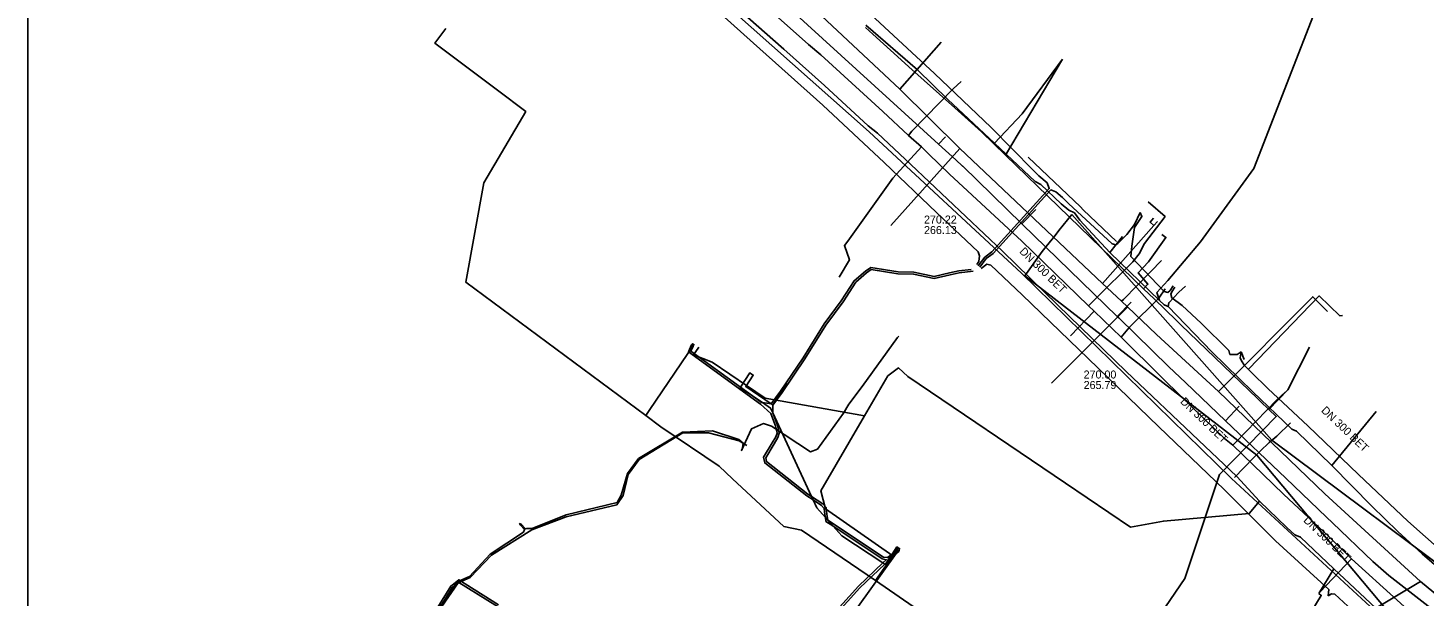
# Model space of a CAD drawing. Extents: x -600309 to -598967, y -1161267 to -1160292.
# Drawn here: x -600308.5 to -600169, y -1160483.6 to -1160426.8 of the extents above; entities that cross this region are included whole.
import ezdxf

# ---------------------------------------------------------------- set-up
doc = ezdxf.new("R2010")
doc.units = 0
for name, color, linetype in [('Vrstva 12', 7, 'Continuous'), ('Vrstva 13', 7, 'Continuous'), ('Vrstva 19', 7, 'Continuous'), ('Vrstva 42', 7, 'Continuous'), ('Vrstva 54', 7, 'Continuous'), ('Vrstva 55', 7, 'Continuous'), ('Vrstva 58', 7, 'Continuous'), ('Vrstva 63', 7, 'Continuous'), ('Vrstva 9', 7, 'Continuous')]:
    doc.layers.add(name, color=color, linetype=linetype)

msp = doc.modelspace()

# ---------------------------------------------------------------- linework, layer by layer
at = {"layer": 'Vrstva 12'}
for points in [[(-600195.39, -1160454.05), (-600195.66, -1160453.24), (-600194.58, -1160452.04), (-600191.29, -1160448.2), (-600185.97, -1160440.85), (-600176.28, -1160415.91), (-600166.04, -1160402.39), (-600157.82, -1160402.71), (-600156.91, -1160400.43)], [(-600252.98, -1160411.99), (-600244.01, -1160419.35), (-600243.31, -1160419.79), (-600239.05, -1160423.54), (-600232.95, -1160428.92), (-600228.9, -1160432.57), (-600224.54, -1160436.58), (-600223.6, -1160437.32), (-600220.27, -1160440.45), (-600211.09, -1160449.13), (-600205.57, -1160454.51), (-600198.75, -1160461.15), (-600191.51, -1160468.01), (-600187.68, -1160471.64), (-600185.4, -1160474.12)], [(-600211.9, -1160438.32), (-600216.56, -1160433.97), (-600219.59, -1160431), (-600224.77, -1160426.52)], [(-600266.77, -1160426.85), (-600267.87, -1160428.32), (-600261.6, -1160433.03), (-600258.76, -1160435.16), (-600262.97, -1160442.28), (-600264.75, -1160452.23), (-600246.77, -1160465.55)], [(-600224.81, -1160426.76), (-600224.06, -1160427.43)], [(-600224.06, -1160427.43), (-600223.01, -1160428.38)], [(-600223.01, -1160428.38), (-600221.59, -1160429.66)], [(-600221.59, -1160429.66), (-600220.46, -1160430.68)], [(-600220.46, -1160430.68), (-600215.88, -1160434.8)], [(-600211.9, -1160438.32), (-600209.15, -1160435.39), (-600205.09, -1160429.92)], [(-600205.09, -1160429.92), (-600210.8, -1160439.53)], [(-600215.88, -1160434.8), (-600213.21, -1160437.2), (-600210.8, -1160439.53)], [(-600200.36, -1160449.27), (-600203.36, -1160446.01), (-600203.91, -1160445.28), (-600204.47, -1160445.01), (-600205.22, -1160444.39), (-600207.28, -1160442.47), (-600207.84, -1160442.17), (-600211.9, -1160438.32)], [(-600196.99, -1160452.88), (-600210.8, -1160439.53)], [(-600195.17, -1160447.46), (-600194.76, -1160447.75), (-600196.5, -1160450.19), (-600197.55, -1160451.3), (-600196.57, -1160452.43), (-600196.99, -1160452.88)], [(-600200.36, -1160449.27), (-600199.11, -1160447.64)], [(-600195.39, -1160454.05), (-600200.36, -1160449.27)], [(-600196.99, -1160452.88), (-600195.94, -1160453.9), (-600193.7, -1160456.05)], [(-600194.54, -1160454.66), (-600194.48, -1160454.27), (-600193.46, -1160453.22), (-600192.82, -1160452.63)], [(-600194.54, -1160454.66), (-600194.94, -1160454.5), (-600195.39, -1160454.05)], [(-600178.16, -1160470.54), (-600181.72, -1160467.11), (-600182.17, -1160466.9), (-600186.06, -1160463.17), (-600190.16, -1160459.2), (-600194.54, -1160454.66)], [(-600193.27, -1160456.47), (-600193.7, -1160456.05)], [(-600185.6, -1160463.86), (-600193.27, -1160456.47)], [(-600241.94, -1160458.42), (-600246.43, -1160465.04)], [(-600224.9, -1160465.58), (-600234.84, -1160463.83), (-600240.13, -1160460.22), (-600242, -1160459.5), (-600241.47, -1160458.73)], [(-600180.4, -1160458.73), (-600182.57, -1160462.98), (-600184.48, -1160464.95)], [(-600224.9, -1160465.58), (-600222.57, -1160461.59), (-600221.5, -1160460.79), (-600220.56, -1160461.65), (-600204.81, -1160472.31)], [(-600185.32, -1160464.14), (-600185.6, -1160463.86)], [(-600184.48, -1160464.95), (-600185.32, -1160464.14)], [(-600246.43, -1160465.04), (-600246.77, -1160465.55)], [(-600245.25, -1160466.68), (-600246.77, -1160465.55)], [(-600222.05, -1160479.56), (-600228.8, -1160474.89), (-600229.26, -1160473.09), (-600224.9, -1160465.58)], [(-600202.61, -1160496.68), (-600200.61, -1160493.16), (-600192.86, -1160481.83), (-600189.4, -1160471.45), (-600183.73, -1160465.66), (-600184.48, -1160464.95)], [(-600178.16, -1160470.54), (-600173.75, -1160465.15)], [(-600223.81, -1160482.05), (-600231.2, -1160477), (-600232.95, -1160476.65), (-600238.08, -1160471.89), (-600239.44, -1160470.62), (-600245.25, -1160466.68)], [(-600165.76, -1160481.99), (-600166.47, -1160481.68), (-600169.14, -1160479.36), (-600171.58, -1160477.13), (-600174.19, -1160474.62), (-600178.16, -1160470.54)], [(-600204.81, -1160472.31), (-600198.32, -1160476.7)], [(-600198.32, -1160476.7), (-600195.01, -1160476.11), (-600186.43, -1160475.33), (-600185.4, -1160474.12)], [(-600185.4, -1160474.12), (-600182.66, -1160476.75), (-600181.88, -1160477.48), (-600181.31, -1160477.72), (-600177.97, -1160480.86)], [(-600222.05, -1160479.56), (-600223.81, -1160482.05)], [(-600221.57, -1160478.86), (-600222.05, -1160479.56)], [(-600177.97, -1160480.86), (-600179.48, -1160483.35)], [(-600177.97, -1160480.86), (-600172.74, -1160485.78), (-600169.52, -1160488.7), (-600168.51, -1160489.47), (-600165.23, -1160492.5), (-600160.18, -1160496.71)], [(-600223.81, -1160482.05), (-600202.61, -1160496.68)], [(-600179.48, -1160483.35), (-600179.24, -1160483.54), (-600181.88, -1160487.88)]]:
    msp.add_lwpolyline(points, dxfattribs=at)
at = {"layer": 'Vrstva 13'}
for p, q in [((-600221.37, -1160432.92), (-600217.23, -1160428.22)), ((-600215.37, -1160438.87), (-600222.27, -1160446.55)), ((-600169.31, -1160482.14), (-600178.59, -1160487.66))]:
    msp.add_line(p, q, dxfattribs=at)
for points in [[(-600122.7, -1160516.51), (-600125.36, -1160514.72), (-600138.76, -1160506.07), (-600139.03, -1160505.89), (-600155.63, -1160493.03), (-600159.08, -1160490.28), (-600164.57, -1160486.03), (-600169.31, -1160482.14), (-600178.89, -1160473.39), (-600189.51, -1160463.15), (-600195.69, -1160457.44), (-600198.6, -1160454.7), (-600199.2, -1160454.12), (-600201.09, -1160452.35), (-600215.37, -1160438.87), (-600221.37, -1160432.92), (-600233.85, -1160421.19)], [(-600201.09, -1160452.35), (-600195.96, -1160446.55), (-600195.6, -1160446.15)], [(-600195.96, -1160446.55), (-600196.35, -1160446.22), (-600195.99, -1160445.82)], [(-600199.2, -1160454.12), (-600199.02, -1160453.95), (-600196.27, -1160451.14), (-600195.2, -1160450.05)], [(-600189.51, -1160463.15), (-600180.08, -1160453.68), (-600178.62, -1160455.14)], [(-600198.6, -1160454.7), (-600198.63, -1160454.74), (-600206.2, -1160462.31)]]:
    msp.add_lwpolyline(points, dxfattribs=at)
at = {"layer": 'Vrstva 19'}
for points in [[(-600234.72, -1160424.68), (-600230.5, -1160428.45), (-600229.25, -1160429.48), (-600223.08, -1160435.17), (-600220.5, -1160437.55), (-600219.2, -1160438.69), (-600218.5, -1160439.38), (-600216.4, -1160441.44), (-600209.18, -1160448.12), (-600202.49, -1160454.58), (-600201.94, -1160455.11), (-600199.25, -1160457.73), (-600195.17, -1160461.76), (-600193.27, -1160463.62), (-600188.89, -1160467.85), (-600188.08, -1160468.52), (-600183.01, -1160473.42), (-600178.48, -1160477.64), (-600176.22, -1160479.86), (-600167.06, -1160488.13)], [(-600220.5, -1160437.55), (-600220.18, -1160437.13), (-600216.04, -1160432.88), (-600215.23, -1160432.15)], [(-600219.2, -1160438.69), (-600222.07, -1160441.81), (-600226.56, -1160448.11), (-600226.9, -1160448.57), (-600226.41, -1160450), (-600227.42, -1160451.72)], [(-600202.49, -1160454.58), (-600201.76, -1160453.85), (-600198.06, -1160450.19), (-600197.44, -1160449.38), (-600196.9, -1160448.35), (-600194.85, -1160445.66), (-600196.53, -1160444.2)], [(-600199.25, -1160457.73), (-600198.39, -1160456.72), (-600195.47, -1160453.81), (-600194.85, -1160452.88)], [(-600204.3, -1160457.58), (-600201.94, -1160455.11)], [(-600188.08, -1160468.52), (-600187.82, -1160468.25), (-600183.68, -1160463.97), (-600182.84, -1160463.22)], [(-600176.22, -1160479.86), (-600179.34, -1160483.19)]]:
    msp.add_lwpolyline(points, dxfattribs=at)
at = {"layer": 'Vrstva 42'}
for points in [[(-600208.02, -1160441.02), (-600212.22, -1160436.77), (-600217.91, -1160431.35), (-600224.27, -1160425.45), (-600232.25, -1160418.43), (-600237.81, -1160413.09), (-600240.84, -1160410.12), (-600242.87, -1160408.45), (-600242.95, -1160408.24), (-600242.89, -1160407.95), (-600242.76, -1160407.76)], [(-600257.35, -1160411.41), (-600256.93, -1160411.23), (-600256.62, -1160411.25), (-600253.43, -1160413.69), (-600249.49, -1160416.81), (-600243.11, -1160421.93), (-600235.99, -1160428.33), (-600229.05, -1160434.52), (-600222.94, -1160440.27), (-600217.71, -1160445.27), (-600213.52, -1160449.19), (-600213.4, -1160449.59), (-600213.47, -1160450.15), (-600213.67, -1160450.44)], [(-600199.7, -1160448.17), (-600203.02, -1160444.98), (-600203.31, -1160444.7), (-600208.52, -1160439.71)], [(-600208.02, -1160441.02), (-600207.48, -1160441.58), (-600206.65, -1160442.3), (-600206.42, -1160442.86), (-600212.17, -1160449.18), (-600212.86, -1160449.73), (-600213.52, -1160450.58)], [(-600197.33, -1160445.25), (-600197.92, -1160446.45), (-600198.68, -1160447.44), (-600199.58, -1160448.34), (-600199.78, -1160448.49), (-600200.14, -1160448.4), (-600204.51, -1160444.37), (-600205.11, -1160443.77), (-600205.78, -1160443.2), (-600206.28, -1160443), (-600212.03, -1160449.34), (-600212.72, -1160449.87), (-600213.38, -1160450.72)], [(-600194.03, -1160452.6), (-600194.33, -1160453.05), (-600194.57, -1160453.25), (-600194.94, -1160453.14), (-600198.28, -1160449.64), (-600198.18, -1160448.61), (-600197.89, -1160446.76), (-600197.16, -1160445.64), (-600197.33, -1160445.25)], [(-600213.23, -1160450.86), (-600212.68, -1160450.41), (-600212.27, -1160450.51), (-600209.13, -1160453.48), (-600202.54, -1160459.86), (-600195.47, -1160466.67), (-600188.93, -1160472.95), (-600183.79, -1160478.08), (-600178.47, -1160482.95), (-600178.54, -1160483.59)], [(-600214.23, -1160450.94), (-600215.46, -1160451.1), (-600216.39, -1160451.3), (-600217.92, -1160451.65), (-600219.97, -1160451.22), (-600221.53, -1160451.18), (-600224.27, -1160450.76), (-600224.81, -1160451.13), (-600225.93, -1160452.08), (-600227.22, -1160454.07), (-600228.93, -1160456.39), (-600231.02, -1160459.8), (-600233.3, -1160463.12), (-600234.22, -1160464.37), (-600234.24, -1160464.39), (-600235.1, -1160464.26), (-600235.19, -1160464.25), (-600236.11, -1160463.58), (-600237.29, -1160462.73), (-600242.25, -1160459.13), (-600242.03, -1160458.61), (-600242.05, -1160458.38), (-600242.21, -1160458.5), (-600242.49, -1160459.2), (-600235.31, -1160464.41), (-600234.26, -1160465.35), (-600233.81, -1160466.57), (-600233.63, -1160467.3), (-600233.75, -1160467.67), (-600234.12, -1160468.27), (-600235, -1160469.73), (-600234.88, -1160470.28), (-600230.67, -1160473.58), (-600230.04, -1160473.99), (-600229.19, -1160474.54), (-600228.92, -1160474.83), (-600228.86, -1160475.43), (-600228.81, -1160475.75), (-600228.75, -1160476.13), (-600228.06, -1160476.59), (-600223.12, -1160479.87), (-600222.72, -1160479.97), (-600223.05, -1160480.29), (-600225.49, -1160482.62), (-600229.56, -1160487.1)], [(-600229.38, -1160487.2), (-600225.35, -1160482.76), (-600222.88, -1160480.4), (-600222.68, -1160480.2), (-600222.58, -1160480.11), (-600222.52, -1160479.96), (-600222.49, -1160479.91), (-600222.47, -1160479.89), (-600221.72, -1160479.35), (-600221.51, -1160479.19), (-600221.43, -1160479.01), (-600221.49, -1160479.02), (-600221.68, -1160479.06), (-600222.13, -1160479.4), (-600222.61, -1160479.75), (-600223.01, -1160479.71), (-600228.57, -1160476.01), (-600228.66, -1160475.41), (-600228.72, -1160474.75), (-600229.05, -1160474.38), (-600230.2, -1160473.65), (-600230.55, -1160473.42), (-600234.7, -1160470.16), (-600234.78, -1160469.77), (-600233.94, -1160468.37), (-600233.57, -1160467.75), (-600233.43, -1160467.3), (-600233.61, -1160466.51), (-600234.08, -1160465.28), (-600234.08, -1160465.27), (-600234.08, -1160464.51), (-600233.14, -1160463.24), (-600230.86, -1160459.9), (-600228.77, -1160456.51), (-600227.04, -1160454.17), (-600225.77, -1160452.22), (-600224.69, -1160451.29), (-600224.23, -1160450.97), (-600221.55, -1160451.38), (-600219.99, -1160451.42), (-600217.92, -1160451.85), (-600216.35, -1160451.5), (-600215.42, -1160451.3), (-600214.04, -1160451.12)], [(-600188.37, -1160459.44), (-600188.48, -1160459.04), (-600191.24, -1160456.31), (-600193.14, -1160454.56), (-600194.17, -1160453.8), (-600194.27, -1160453.42), (-600194.17, -1160453.17), (-600193.87, -1160452.72)], [(-600186.46, -1160460.87), (-600179.45, -1160453.59), (-600177.37, -1160455.58), (-600177.12, -1160455.54)], [(-600187.25, -1160459.2), (-600187.64, -1160459.46), (-600188.37, -1160459.44)], [(-600187.25, -1160459.2), (-600187.33, -1160459.8), (-600187.21, -1160460.09), (-600186.91, -1160460.56)], [(-600187.25, -1160459.2), (-600186.94, -1160459.95)], [(-600225.52, -1160484.64), (-600221.72, -1160479.35), (-600221.49, -1160479.02), (-600221.38, -1160478.87), (-600221.55, -1160478.76), (-600221.65, -1160478.69), (-600222.13, -1160479.4), (-600222.47, -1160479.89), (-600222.52, -1160479.96), (-600222.68, -1160480.2), (-600222.83, -1160480.43), (-600222.88, -1160480.4), (-600223.05, -1160480.29), (-600227.17, -1160477.59), (-600228.06, -1160476.59), (-600228.81, -1160475.75), (-600229.68, -1160474.77), (-600230.04, -1160473.99), (-600230.2, -1160473.65), (-600234.08, -1160465.27), (-600234.29, -1160464.81), (-600235.1, -1160464.26), (-600236.11, -1160463.58), (-600237.32, -1160462.77), (-600237.29, -1160462.73), (-600236.37, -1160461.29), (-600236.2, -1160461.4), (-600236.03, -1160461.51), (-600236.77, -1160462.66), (-600234.22, -1160464.37), (-600234.06, -1160464.47), (-600232.6, -1160462.35)], [(-600167.04, -1160479.25), (-600170.59, -1160476.11), (-600175.52, -1160471.43), (-600180.56, -1160466.59), (-600184.55, -1160462.89), (-600186.25, -1160461.22), (-600186.91, -1160460.56)], [(-600268.58, -1160486.36), (-600266.26, -1160482.6), (-600265.81, -1160482.29), (-600265.47, -1160481.97), (-600261.48, -1160484.49)], [(-600261.6, -1160484.65), (-600265.45, -1160482.23), (-600265.69, -1160482.45), (-600266.12, -1160482.74), (-600266.96, -1160484.11)], [(-600178.54, -1160483.59), (-600178.2, -1160483.37), (-600177.89, -1160483.4), (-600173.97, -1160487), (-600168.81, -1160491.51), (-600163.52, -1160496.2), (-600158.91, -1160499.84), (-600158.91, -1160500.43)]]:
    msp.add_lwpolyline(points, dxfattribs=at)
at = {"layer": 'Vrstva 54'}
for points in [[(-600208.87, -1160451.59), (-600207.12, -1160449.15), (-600206.74, -1160448.64), (-600205.82, -1160447.54), (-600205.48, -1160447.07), (-600204.17, -1160445.46)], [(-600204.17, -1160445.46), (-600184.16, -1160468.02), (-600163.56, -1160483.42)], [(-600169.04, -1160489.34), (-600185.67, -1160469.53), (-600208.87, -1160451.59)], [(-600187.9, -1160471.74), (-600185.99, -1160469.77), (-600185.33, -1160469.12), (-600184.44, -1160468.25), (-600183.68, -1160467.63), (-600182.32, -1160466.29)]]:
    msp.add_lwpolyline(points, dxfattribs=at)
at = {"layer": 'Vrstva 55'}
for points in [[(-600301.1, -1160383.83), (-600299.63, -1160382.61), (-600290.42, -1160384.87), (-600288.27, -1160385.78), (-600282.28, -1160389.58), (-600264.06, -1160403.94), (-600243.9, -1160419.91), (-600224.43, -1160437.18), (-600209.21, -1160451.33), (-600188.22, -1160471.86)], [(-600237.21, -1160469.06), (-600236.21, -1160466.88), (-600235, -1160466.36), (-600234.2, -1160466.62), (-600230.3, -1160469.19), (-600229.61, -1160468.92), (-600227, -1160465.32), (-600226.48, -1160464.43), (-600225.14, -1160462.64), (-600221.6, -1160457.76), (-600221.48, -1160457.63)], [(-600270.81, -1160489.75), (-600265.63, -1160482.18), (-600264.4, -1160481.65), (-600262.34, -1160479.41), (-600258.98, -1160477.21), (-600258.88, -1160476.95), (-600259.33, -1160476.49), (-600259.38, -1160476.35), (-600259.24, -1160476.41), (-600258.8, -1160476.87), (-600258.66, -1160476.83), (-600258.14, -1160476.84), (-600254.72, -1160475.48), (-600249.64, -1160474.25), (-600249.23, -1160473.51), (-600248.58, -1160471.35), (-600247.51, -1160469.86), (-600243.08, -1160467.23), (-600240.1, -1160467.08), (-600237.46, -1160467.96), (-600237.03, -1160468.3), (-600237.14, -1160468.98), (-600237.22, -1160469.07)], [(-600188.22, -1160471.86), (-600169.13, -1160489.44)]]:
    msp.add_lwpolyline(points, dxfattribs=at)
at = {"layer": 'Vrstva 58'}
msp.add_lwpolyline([(-600282.86, -1160505.67), (-600282.41, -1160505.63), (-600281.41, -1160505.59), (-600280.47, -1160504.74), (-600279.14, -1160502.97), (-600276.59, -1160500.94), (-600275.9, -1160499.47), (-600274.42, -1160495.58), (-600270.73, -1160489.79), (-600265.53, -1160482.27), (-600264.33, -1160481.74), (-600262.2, -1160479.51), (-600258.16, -1160476.99), (-600254.71, -1160475.67), (-600249.65, -1160474.47), (-600249.04, -1160473.54), (-600248.52, -1160471.44), (-600247.42, -1160469.96), (-600243.07, -1160467.27), (-600240.48, -1160467.29), (-600237.42, -1160468.08), (-600236.67, -1160468.54)], dxfattribs=at)
at = {"layer": 'Vrstva 63'}
msp.add_lwpolyline([(-600308.54, -1160292.35), (-598967.11, -1160292.35), (-598967.11, -1161267.03), (-600308.54, -1161267.03)], close=True, dxfattribs=at)
at = {"layer": 'Vrstva 9'}
for p, q in [((-600216.81, -1160437.7), (-600217.49, -1160438.44)), ((-600207.77, -1160444.96), (-600209.16, -1160446.39)), ((-600198.24, -1160454.22), (-600199.63, -1160455.65)), ((-600187.43, -1160464.62), (-600188.81, -1160466.07)), ((-600182.78, -1160471.82), (-600178.7, -1160475.71))]:
    msp.add_line(p, q, dxfattribs=at)
for points in [[(-600246.7, -1160411.74), (-600244.82, -1160413.46), (-600235.45, -1160422.02), (-600217.49, -1160438.44), (-600215.77, -1160440), (-600215.11, -1160440.61)], [(-600215.11, -1160440.61), (-600215.08, -1160440.64), (-600209.16, -1160446.39), (-600209.12, -1160446.43), (-600199.63, -1160455.65), (-600199.48, -1160455.8), (-600194.46, -1160460.68)], [(-600194.46, -1160460.68), (-600192.8, -1160462.26), (-600188.81, -1160466.07), (-600182.78, -1160471.82)], [(-600178.7, -1160475.71), (-600178.1, -1160476.27), (-600174.06, -1160480.13), (-600172.49, -1160481.55)], [(-600172.49, -1160481.55), (-600167.66, -1160485.27), (-600167.32, -1160485.53), (-600163.39, -1160488.51), (-600163.17, -1160488.67), (-600157.78, -1160492.76), (-600157.5, -1160492.95), (-600148.4, -1160499.39)]]:
    msp.add_lwpolyline(points, dxfattribs=at)

# ---------------------------------------------------------------- texts
at = {"layer": 'Vrstva 12'}
for s, p in [('270.22', (-600218.95, -1160446.36)), ('266.13', (-600218.95, -1160447.41)), ('270.00', (-600202.99, -1160461.85)), ('265.79', (-600202.99, -1160462.9))]:
    msp.add_text(s, height=0.8, dxfattribs=at).set_placement(p)
for rotation, p in [(315.8143, (-600209.47, -1160449.22)), (316.3662, (-600193.39, -1160464.23)), (316.3662, (-600179.3, -1160465.12)), (316.3662, (-600181.08, -1160476.1))]:
    msp.add_text('DN 300 BET', height=0.8, rotation=rotation, dxfattribs=at).set_placement(p)

doc.saveas('drawing.dxf')
